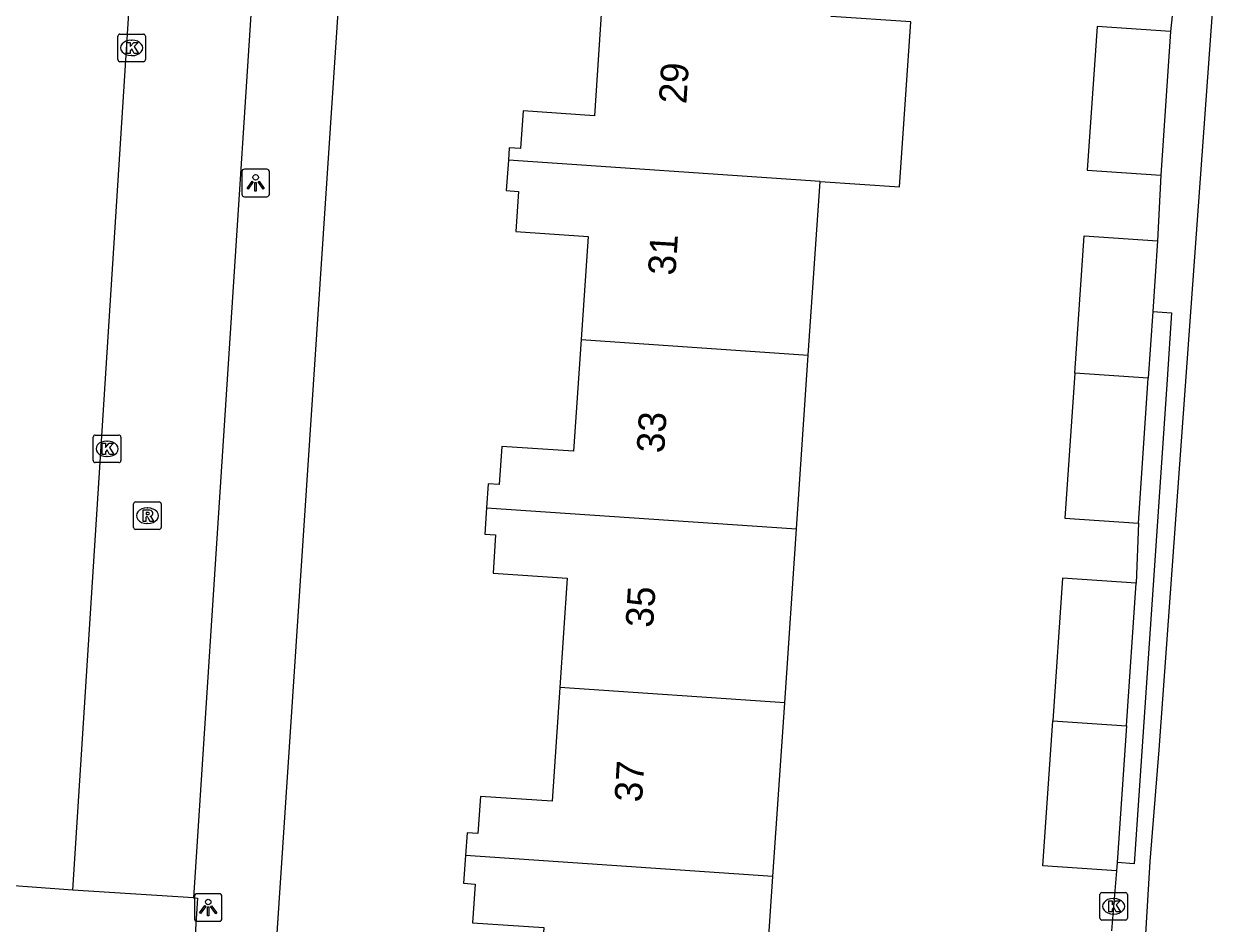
# Model space of a CAD drawing. Extents: x 163686 to 164493, y 382719 to 383870.
# Drawn here: x 164285.71 to 164329.24, y 383403.81 to 383436.42 of the extents above; entities that cross this region are included whole.
import ezdxf

# ---------------------------------------------------------------- set-up
doc = ezdxf.new("R2010")
doc.units = 0
for name, color, linetype in [('IMGEO_Groenvoorziening', 7, 'Continuous'), ('IMGEO_Kolk', 7, 'Continuous'), ('IMGEO_Lichtpunt', 7, 'Continuous'), ('IMGEO_Pand', 7, 'Continuous'), ('IMGEO_Pand_nummerreeks', 7, 'Continuous'), ('IMGEO_Parkeervlak_open', 7, 'Continuous'), ('IMGEO_Rijbaan_lokaal_open', 7, 'Continuous'), ('IMGEO_Rioolput', 7, 'Continuous'), ('IMGEO_Voetpad_open', 7, 'Continuous')]:
    doc.layers.add(name, color=color, linetype=linetype)

msp = doc.modelspace()

# ---------------------------------------------------------------- linework, layer by layer
at = {"layer": 'IMGEO_Groenvoorziening'}
msp.add_lwpolyline([(164326.105, 383418.333), (164326.017, 383416.153)], dxfattribs=at)
at = {"layer": 'IMGEO_Kolk'}
for p, q in [((164289.106, 383435.132), (164289.106, 383435.984)), ((164289.181, 383436.058), (164290.033, 383436.058)), ((164290.107, 383435.984), (164290.107, 383435.132)), ((164289.594, 383435.838), (164289.619, 383435.838)), ((164290.033, 383435.058), (164289.181, 383435.058)), ((164289.617, 383435.278), (164289.592, 383435.278)), ((164288.29, 383421.527), (164289.142, 383421.527)), ((164288.215, 383420.601), (164288.215, 383421.453)), ((164288.703, 383421.307), (164288.728, 383421.307)), ((164289.216, 383421.453), (164289.216, 383420.601)), ((164288.726, 383420.747), (164288.701, 383420.747)), ((164289.142, 383420.527), (164288.29, 383420.527)), ((164324.704, 383404.02), (164324.704, 383404.872)), ((164324.779, 383404.946), (164325.631, 383404.946)), ((164325.192, 383404.726), (164325.217, 383404.726)), ((164325.705, 383404.872), (164325.705, 383404.02)), ((164325.215, 383404.166), (164325.19, 383404.166)), ((164325.631, 383403.946), (164324.779, 383403.946))]:
    msp.add_line(p, q, dxfattribs=at)
for points in [[(164289.106, 383435.132), (164289.106, 383435.984)], [(164289.181, 383436.058), (164290.033, 383436.058)], [(164290.107, 383435.984), (164290.107, 383435.132)], [(164289.427, 383435.758), (164289.55, 383435.758), (164289.55, 383435.607), (164289.68, 383435.758), (164289.844, 383435.758), (164289.698, 383435.607), (164289.851, 383435.358), (164289.699, 383435.358), (164289.614, 383435.522), (164289.55, 383435.455), (164289.55, 383435.358), (164289.427, 383435.358), (164289.427, 383435.758)], [(164290.033, 383435.058), (164289.181, 383435.058)], [(164288.29, 383421.527), (164289.142, 383421.527)], [(164288.215, 383420.601), (164288.215, 383421.453)], [(164288.536, 383421.227), (164288.659, 383421.227), (164288.659, 383421.076), (164288.789, 383421.227), (164288.953, 383421.227), (164288.807, 383421.076), (164288.96, 383420.827), (164288.808, 383420.827), (164288.723, 383420.991), (164288.659, 383420.924), (164288.659, 383420.827), (164288.536, 383420.827), (164288.536, 383421.227)], [(164289.216, 383421.453), (164289.216, 383420.601)], [(164289.142, 383420.527), (164288.29, 383420.527)], [(164324.704, 383404.02), (164324.704, 383404.872)], [(164324.779, 383404.946), (164325.631, 383404.946)], [(164325.025, 383404.646), (164325.148, 383404.646), (164325.148, 383404.495), (164325.278, 383404.646), (164325.442, 383404.646), (164325.296, 383404.495), (164325.449, 383404.246), (164325.297, 383404.246), (164325.212, 383404.41), (164325.148, 383404.343), (164325.148, 383404.246), (164325.025, 383404.246), (164325.025, 383404.646)], [(164325.705, 383404.872), (164325.705, 383404.02)], [(164325.631, 383403.946), (164324.779, 383403.946)]]:
    msp.add_lwpolyline(points, dxfattribs=at)
for centre, start, end in [((164289.183, 383435.982), 91.552, 178.448), ((164289.183, 383435.982), 91.552, 178.448), ((164290.031, 383435.982), 1.552, 88.448), ((164290.031, 383435.982), 1.552, 88.448), ((164289.183, 383435.134), 181.552, 268.448), ((164289.183, 383435.134), 181.552, 268.448), ((164290.031, 383435.134), 271.552, 358.448), ((164290.031, 383435.134), 271.552, 358.448), ((164288.292, 383421.451), 91.552, 178.448), ((164288.292, 383421.451), 91.552, 178.448), ((164289.14, 383421.451), 1.552, 88.448), ((164289.14, 383421.451), 1.552, 88.448), ((164288.292, 383420.603), 181.552, 268.448), ((164288.292, 383420.603), 181.552, 268.448), ((164289.14, 383420.603), 271.552, 358.448), ((164289.14, 383420.603), 271.552, 358.448), ((164324.781, 383404.87), 91.552, 178.448), ((164324.781, 383404.87), 91.552, 178.448), ((164325.629, 383404.87), 1.552, 88.448), ((164325.629, 383404.87), 1.552, 88.448), ((164324.781, 383404.022), 181.552, 268.448), ((164324.781, 383404.022), 181.552, 268.448), ((164325.629, 383404.022), 271.552, 358.448), ((164325.629, 383404.022), 271.552, 358.448)]:
    msp.add_arc(centre, 0.0765, start, end, dxfattribs=at)
for centre, major_axis, ratio, start_param, end_param in [((164289.593, 383435.558), (-0.387, 0.002), 0.722429, 4.712389, 7.853982), ((164289.618, 383435.558), (-0.39, 0.002), 0.717154, 1.570796, 4.712389), ((164288.702, 383421.027), (-0.387, 0.002), 0.722429, 4.712389, 7.853982), ((164288.727, 383421.027), (-0.39, 0.002), 0.717154, 1.570796, 4.712389), ((164325.191, 383404.446), (-0.387, 0.002), 0.722429, 4.712389, 7.853982), ((164325.216, 383404.446), (-0.39, 0.002), 0.717154, 1.570796, 4.712389)]:
    msp.add_ellipse(centre, major_axis=major_axis, ratio=ratio, start_param=start_param, end_param=end_param, dxfattribs=at)
at = {"layer": 'IMGEO_Lichtpunt'}
for p, q in [((164294.504, 383431.162), (164293.696, 383431.162)), ((164294.504, 383431.162), (164293.696, 383431.162)), ((164293.602, 383431.067), (164293.602, 383430.26)), ((164293.602, 383431.067), (164293.602, 383430.26)), ((164294.598, 383430.26), (164294.598, 383431.067)), ((164294.598, 383430.26), (164294.598, 383431.067)), ((164293.696, 383430.166), (164294.504, 383430.166)), ((164293.696, 383430.166), (164294.504, 383430.166)), ((164291.883, 383404.807), (164291.883, 383404)), ((164291.883, 383404.807), (164291.883, 383404)), ((164292.785, 383404.902), (164291.977, 383404.902)), ((164292.785, 383404.902), (164291.977, 383404.902)), ((164292.879, 383404), (164292.879, 383404.807)), ((164292.879, 383404), (164292.879, 383404.807)), ((164291.977, 383403.906), (164292.785, 383403.906)), ((164291.977, 383403.906), (164292.785, 383403.906))]:
    msp.add_line(p, q, dxfattribs=at)
for points in [[(164293.976, 383430.731), (164294.015, 383430.703), (164293.827, 383430.441), (164293.789, 383430.468), (164293.976, 383430.731)], [(164294.078, 383430.683), (164294.125, 383430.683), (164294.125, 383430.361), (164294.078, 383430.361), (164294.078, 383430.683)], [(164294.188, 383430.703), (164294.226, 383430.73), (164294.413, 383430.468), (164294.374, 383430.44), (164294.188, 383430.703)], [(164292.257, 383404.471), (164292.296, 383404.443), (164292.108, 383404.181), (164292.07, 383404.208), (164292.257, 383404.471)], [(164292.359, 383404.423), (164292.406, 383404.423), (164292.406, 383404.101), (164292.359, 383404.101), (164292.359, 383404.423)], [(164292.469, 383404.443), (164292.507, 383404.47), (164292.694, 383404.208), (164292.655, 383404.18), (164292.469, 383404.443)]]:
    msp.add_lwpolyline(points, dxfattribs=at)
for centre in [(164294.101, 383430.865), (164292.382, 383404.605)]:
    msp.add_circle(centre, 0.0994, dxfattribs=at)
for centre, start, end in [((164293.696, 383431.067), 90, 180), ((164293.696, 383431.067), 90, 180), ((164294.504, 383431.067), 0, 90), ((164294.504, 383431.067), 0, 90), ((164293.696, 383430.26), 180, 270), ((164293.696, 383430.26), 180, 270), ((164294.504, 383430.26), 270, 0), ((164294.504, 383430.26), 270, 360), ((164291.977, 383404.807), 90, 180), ((164291.977, 383404.807), 90, 180), ((164292.785, 383404.807), 0, 90), ((164292.785, 383404.807), 0, 90), ((164291.977, 383404), 180, 270), ((164291.977, 383404), 180, 270), ((164292.785, 383404), 270, 0), ((164292.785, 383404), 270, 360)]:
    msp.add_arc(centre, 0.0946, start, end, dxfattribs=at)
at = {"layer": 'IMGEO_Pand'}
for points in [[(164314.562, 383430.722), (164317.445, 383430.526), (164317.85, 383436.498), (164314.967, 383436.694), (164314.997, 383437.141), (164306.693, 383437.705), (164306.381, 383433.1), (164303.795, 383433.275), (164303.703, 383431.912), (164303.294, 383431.94), (164303.263, 383431.491)], [(164327.271, 383436.156), (164324.602, 383436.337), (164324.249, 383431.129), (164326.917, 383430.948)], [(164327.271, 383436.156), (164326.917, 383430.948)], [(164303.263, 383431.491), (164303.188, 383430.384), (164303.632, 383430.354), (164303.534, 383428.898), (164306.155, 383428.72), (164305.901, 383424.984)], [(164314.562, 383430.722), (164303.263, 383431.491)], [(164314.134, 383424.423), (164314.562, 383430.722)], [(164323.797, 383423.765), (164324.135, 383428.751), (164326.8, 383428.57)], [(164326.8, 383428.57), (164326.626, 383426.003)], [(164326.626, 383426.003), (164326.461, 383423.583)], [(164305.901, 383424.984), (164305.627, 383420.939), (164303.028, 383421.115), (164302.934, 383419.73), (164302.532, 383419.757), (164302.473, 383418.889)], [(164305.901, 383424.984), (164314.134, 383424.423)], [(164313.707, 383418.124), (164314.134, 383424.423)], [(164323.797, 383423.765), (164323.441, 383418.514), (164326.105, 383418.333)], [(164326.461, 383423.583), (164323.797, 383423.765)], [(164326.105, 383418.333), (164326.461, 383423.583)], [(164302.473, 383418.889), (164302.409, 383417.937), (164302.802, 383417.91), (164302.708, 383416.521), (164305.4, 383416.339), (164305.131, 383412.381)], [(164302.473, 383418.889), (164313.707, 383418.124)], [(164313.28, 383411.827), (164313.707, 383418.124)], [(164326.017, 383416.153), (164323.349, 383416.334), (164322.998, 383411.166)], [(164325.666, 383410.985), (164326.017, 383416.153)], [(164305.131, 383412.381), (164304.851, 383408.254), (164302.249, 383408.43), (164302.157, 383407.083), (164301.766, 383407.11), (164301.71, 383406.287)], [(164313.28, 383411.827), (164305.131, 383412.381)], [(164312.852, 383405.529), (164313.28, 383411.827)], [(164325.31, 383405.736), (164322.642, 383405.917), (164322.998, 383411.166)], [(164322.998, 383411.166), (164325.666, 383410.985)], [(164325.666, 383410.985), (164325.33, 383406.034)], [(164301.71, 383406.287), (164301.642, 383405.282), (164302.063, 383405.253), (164301.968, 383403.851), (164304.55, 383403.676), (164304.286, 383399.784)], [(164312.852, 383405.529), (164301.71, 383406.287)], [(164325.33, 383406.034), (164325.31, 383405.736)], [(164312.425, 383399.23), (164312.852, 383405.529)]]:
    msp.add_lwpolyline(points, dxfattribs=at)
at = {"layer": 'IMGEO_Parkeervlak_open'}
msp.add_lwpolyline([(164291.849, 383404.755), (164287.474, 383405.035)], dxfattribs=at)
at = {"layer": 'IMGEO_Rijbaan_lokaal_open'}
for points in [[(164287.474, 383405.035), (164289.788, 383441.173)], [(164287.474, 383405.035), (164281.716, 383405.459), (164283.589, 383434.865)]]:
    msp.add_lwpolyline(points, dxfattribs=at)
at = {"layer": 'IMGEO_Rioolput'}
for p, q in [((164289.677, 383418.178), (164289.677, 383419.03)), ((164289.752, 383419.104), (164290.604, 383419.104)), ((164290.678, 383419.03), (164290.678, 383418.178)), ((164290.165, 383418.884), (164290.19, 383418.884)), ((164290.604, 383418.104), (164289.752, 383418.104)), ((164290.188, 383418.324), (164290.163, 383418.324))]:
    msp.add_line(p, q, dxfattribs=at)
for points in [[(164289.677, 383418.178), (164289.677, 383419.03)], [(164289.752, 383419.104), (164290.604, 383419.104)], [(164290.678, 383419.03), (164290.678, 383418.178)], [(164290.266, 383418.802), (164290.014, 383418.804), (164290.014, 383418.404)], [(164290.014, 383418.404), (164290.138, 383418.404), (164290.138, 383418.566), (164290.149, 383418.566)], [(164290.192, 383418.723), (164290.138, 383418.723), (164290.138, 383418.642)], [(164290.138, 383418.642), (164290.19, 383418.642)], [(164290.196, 383418.537), (164290.267, 383418.404), (164290.407, 383418.404), (164290.342, 383418.53)], [(164290.604, 383418.104), (164289.752, 383418.104)]]:
    msp.add_lwpolyline(points, dxfattribs=at)
for centre, radius, start, end in [((164289.754, 383419.028), 0.0765, 91.552, 178.448), ((164289.754, 383419.028), 0.0765, 91.552, 178.448), ((164290.602, 383419.028), 0.0765, 1.552, 88.448), ((164290.602, 383419.028), 0.0765, 1.552, 88.448), ((164290.148, 383418.513), 0.0533, 26.0293, 88.6989), ((164290.174, 383418.831), 0.19, 274.7715, 282.9687), ((164290.198, 383418.627), 0.0964, 77.0061, 93.1865), ((164290.212, 383418.684), 0.0378, 276.6634, 79.6772), ((164290.265, 383418.692), 0.109, 350.3612, 89.416), ((164290.263, 383418.692), 0.112, 277.5842, 350.9817), ((164290.247, 383418.477), 0.108, 29.5134, 73.7905), ((164289.754, 383418.18), 0.0765, 181.552, 268.448), ((164289.754, 383418.18), 0.0765, 181.552, 268.448), ((164290.602, 383418.18), 0.0765, 271.552, 358.448), ((164290.602, 383418.18), 0.0765, 271.552, 358.448)]:
    msp.add_arc(centre, radius, start, end, dxfattribs=at)
for centre, major_axis, ratio, start_param, end_param in [((164290.164, 383418.604), (-0.387, 0.002), 0.722429, 4.712389, 7.853982), ((164290.189, 383418.604), (-0.39, 0.002), 0.717154, 1.570796, 4.712389)]:
    msp.add_ellipse(centre, major_axis=major_axis, ratio=ratio, start_param=start_param, end_param=end_param, dxfattribs=at)
at = {"layer": 'IMGEO_Voetpad_open'}
for points in [[(164347.146, 383499.264), (164344.104, 383491.762), (164338.188, 383470.615), (164328.816, 383437.351), (164326.84, 383410.117), (164326.522, 383406.076), (164325.51, 383389.302), (164324.553, 383375.896)], [(164294.192, 383440.858), (164291.849, 383404.755)], [(164293.286, 383379.394), (164297.372, 383441.054)], [(164327.324, 383436.719), (164327.271, 383436.156)], [(164326.917, 383430.948), (164326.8, 383428.57)], [(164326.626, 383426.003), (164327.307, 383425.957), (164327.141, 383423.537), (164325.943, 383405.992), (164325.33, 383406.034)], [(164325.31, 383405.736), (164325.13, 383403.553)], [(164291.849, 383404.755), (164291.992, 383404.745), (164291.447, 383396.252), (164290.175, 383376.446)]]:
    msp.add_lwpolyline(points, dxfattribs=at)

# ---------------------------------------------------------------- texts
at = {"layer": 'IMGEO_Pand_nummerreeks'}
for s, rotation, p in [('29', 86.3619, (164309.713, 383433.509)), ('31', 86.3613, (164309.318, 383427.294)), ('33', 86.3613, (164308.908, 383420.855)), ('35', 86.3613, (164308.506, 383414.528)), ('37', 86.3613, (164308.104, 383408.201))]:
    msp.add_text(s, height=1, rotation=rotation, dxfattribs=at).set_placement(p)

doc.saveas('drawing.dxf')
